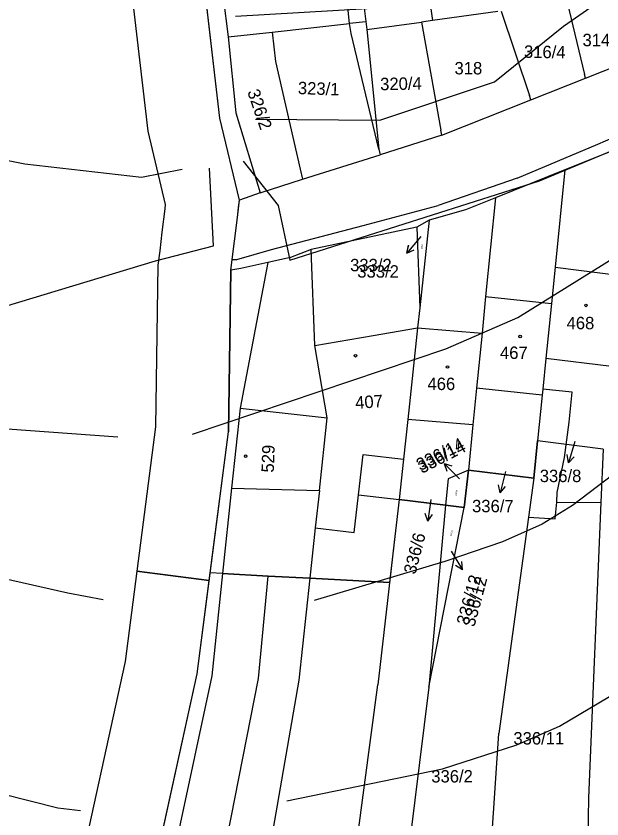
# Model space of a CAD drawing. Extents: x -555860 to -552701, y -1187050 to -1182291.
# Drawn here: x -555043.2 to -554963, y -1184615.5 to -1184505.6 of the extents above; entities that cross this region are included whole.
import ezdxf

# ---------------------------------------------------------------- set-up
doc = ezdxf.new("R2010")
doc.units = 0
for name, color, linetype in [('CYKLISTI_stav', 7, 'Continuous'), ('LEG_2b', 7, 'Continuous'), ('Level 16', 7, 'Continuous'), ('Level 25', 7, 'Continuous'), ('Level 28', 7, 'Continuous'), ('Level 30', 7, 'Continuous'), ('Level 32', 7, 'Continuous'), ('Level 40', 7, 'Continuous'), ('Level 41', 7, 'Continuous'), ('navrh_BV', 7, 'Continuous'), ('Poz předměty', 7, 'Continuous'), ('stav_BV', 7, 'Continuous')]:
    doc.layers.add(name, color=color, linetype=linetype)

msp = doc.modelspace()

# ---------------------------------------------------------------- linework, layer by layer
at = {"layer": 'CYKLISTI_stav'}
for p, q in [((-554969.44, -1184539.99), (-554960.46, -1184541.13)), ((-554978.95, -1184544.03), (-554969.95, -1184545)), ((-554994.32, -1184549.36), (-554988.26, -1184548.32)), ((-554988.26, -1184548.32), (-554979.45, -1184549.05)), ((-555002.34, -1184550.72), (-554994.32, -1184549.36)), ((-554961.74, -1184553.61), (-554970.7, -1184552.52)), ((-554971.21, -1184557.54), (-554980.19, -1184556.55)), ((-554967.1, -1184557.12), (-554971.13, -1184556.72)), ((-554967.51, -1184561.22), (-554967.1, -1184557.12)), ((-555012.55, -1184559.33), (-555000.62, -1184560.61)), ((-554980.69, -1184561.58), (-554989.6, -1184560.84)), ((-554968.16, -1184566.04), (-554967.51, -1184561.22)), ((-554996.34, -1184571.18), (-554995.7, -1184565.66)), ((-554995.7, -1184565.66), (-554990.19, -1184566.29)), ((-554969.17, -1184570.84), (-554968.16, -1184566.04)), ((-555013.73, -1184570.27), (-555001.69, -1184570.56)), ((-554969.21, -1184572.16), (-554969.17, -1184570.84))]:
    msp.add_line(p, q, dxfattribs=at)
at = {"layer": 'Level 16'}
for p, q in [((-554987.82, -1184535.79), (-554989.74, -1184538.1)), ((-554989.74, -1184538.1), (-554989.48, -1184537.01)), ((-554989.74, -1184538.1), (-554988.71, -1184537.65)), ((-554966.76, -1184563.89), (-554967.61, -1184566.77)), ((-554967.61, -1184566.77), (-554967.81, -1184565.67)), ((-554967.61, -1184566.77), (-554966.85, -1184565.95)), ((-554982.51, -1184568.99), (-554984.64, -1184566.87)), ((-554984.64, -1184566.87), (-554983.57, -1184567.22)), ((-554984.64, -1184566.87), (-554984.28, -1184567.93)), ((-554976.23, -1184567.98), (-554976.96, -1184570.89)), ((-554976.96, -1184570.89), (-554977.2, -1184569.8)), ((-554976.96, -1184570.89), (-554976.23, -1184570.04)), ((-554986.44, -1184571.81), (-554986.87, -1184574.78)), ((-554986.87, -1184574.78), (-554987.22, -1184573.72)), ((-554986.87, -1184574.78), (-554986.23, -1184573.86)), ((-554983.68, -1184578.87), (-554982.12, -1184581.43)), ((-554982.12, -1184581.43), (-554982.21, -1184580.32)), ((-554982.12, -1184581.43), (-554983.07, -1184580.84))]:
    msp.add_line(p, q, dxfattribs=at)
at = {"layer": 'Level 25'}
for centre in [(-554965.23, -1184545.24), (-554974.24, -1184549.5), (-554996.76, -1184552.13), (-554984.16, -1184553.67), (-555011.78, -1184565.88)]:
    msp.add_circle(centre, 0.175, dxfattribs=at)
at = {"layer": 'Level 28'}
msp.add_lwpolyline([(-555037.85, -1184932.48), (-555034.44, -1184853.76), (-555033.83, -1184842.95), (-555035.24, -1184786.57), (-555039.16, -1184755.62), (-555043.11, -1184724.5), (-555038.96, -1184692.59), (-555032.26, -1184659), (-555018.42, -1184595.69), (-555014.13, -1184562.57), (-555013.8, -1184540.42), (-555013.62, -1184538.98), (-555013.31, -1184536.45), (-555012.91, -1184533.21), (-555012.62, -1184530.82), (-555015.32, -1184519.62), (-555021.51, -1184466.21)], dxfattribs=at)
at = {"layer": 'Level 30'}
for points in [[(-555007.78, -1183765.47), (-554998.93, -1183792.49), (-554986.34, -1183876.41), (-554980.67, -1183945.79), (-554979.72, -1183950.97), (-554980.66, -1183959.19), (-554981.87, -1183991.03), (-554984.93, -1184027.79), (-554988.66, -1184067.3), (-554988.75, -1184068.33), (-554991.71, -1184090.98), (-555007.4, -1184187.72), (-555011.9, -1184214.39), (-555020.08, -1184271.46), (-555027.17, -1184316.35), (-555032.93, -1184359.64), (-555034.34, -1184409.25), (-555031.48, -1184467.03), (-555025.18, -1184521.37)], [(-555016.76, -1184582.9), (-555014.13, -1184562.57), (-555013.8, -1184540.42), (-555013.62, -1184538.98), (-555013.31, -1184536.45), (-555012.91, -1184533.21), (-555012.62, -1184530.82), (-555015.32, -1184519.62), (-555021.51, -1184466.21)], [(-555025.18, -1184521.37), (-555022.77, -1184531.41), (-555022.84, -1184532), (-555023.23, -1184535.23), (-555023.54, -1184537.75), (-555023.79, -1184539.72), (-555024.12, -1184561.85), (-555026.68, -1184581.62)], [(-555026.68, -1184581.62), (-555028.28, -1184593.98), (-555042.05, -1184656.95), (-555048.83, -1184690.97), (-555053.19, -1184724.49)], [(-555026.68, -1184581.62), (-555016.76, -1184582.9)], [(-555016.76, -1184582.9), (-555026.68, -1184581.62)], [(-555037.85, -1184932.48), (-555034.44, -1184853.76), (-555033.83, -1184842.95), (-555035.24, -1184786.57), (-555039.16, -1184755.62), (-555043.11, -1184724.5), (-555038.96, -1184692.59), (-555032.26, -1184659), (-555018.42, -1184595.69), (-555016.76, -1184582.9)]]:
    msp.add_lwpolyline(points, dxfattribs=at)
at = {"layer": 'Level 32'}
msp.add_lwpolyline([(-554962.89, -1184564.91), (-554971.84, -1184563.76), (-554972.38, -1184568.9), (-554981.31, -1184567.79), (-554981.88, -1184572.89), (-554984.43, -1184572.58), (-554990.79, -1184571.82), (-554991.37, -1184576.88), (-554992.1, -1184583.16), (-555002.99, -1184582.59), (-555008.69, -1184582.29), (-555014.95, -1184581.95), (-555016.63, -1184581.86), (-555014.13, -1184562.57), (-555013.8, -1184540.42), (-555013.31, -1184536.45), (-555012.91, -1184533.21), (-555012.62, -1184530.82), (-555015.32, -1184519.62), (-555021.51, -1184466.21)], dxfattribs=at)
at = {"layer": 'Level 40'}
for points in [[(-555010.42, -1184519.74), (-554993.43, -1184519.9), (-554977.73, -1184514.65), (-554968.32, -1184507), (-554954.09, -1184497.07)], [(-555076.61, -1184518.44), (-555074.86, -1184518.82), (-555066.28, -1184520.97), (-555042, -1184525.88), (-555026.01, -1184527.7), (-555020.46, -1184526.59)]]:
    msp.add_lwpolyline(points, dxfattribs=at)
at = {"layer": 'Level 41'}
for points in [[(-554879.15, -1184498.78), (-554897.45, -1184506.83), (-554914.78, -1184517.64), (-554921.85, -1184523.88), (-554934.75, -1184538.72), (-554950.14, -1184558.13), (-554960.4, -1184567.56), (-554967.06, -1184572.65), (-554971.22, -1184575.19), (-554976.63, -1184577.6), (-554984.53, -1184580.32), (-555002.4, -1184585.65)], [(-555019.04, -1184562.85), (-554984.38, -1184551.2), (-554974.55, -1184546.9), (-554940.44, -1184525.68), (-554932.46, -1184519.98), (-554925.75, -1184515.95), (-554912.06, -1184506.55), (-554902.72, -1184500.83)], [(-555006.16, -1184613.04), (-554984.84, -1184608.67), (-554974.68, -1184605.41), (-554968.87, -1184602.84), (-554960.79, -1184598.06), (-554953.05, -1184592.24), (-554944.59, -1184583.78), (-554940.57, -1184578.24), (-554928.37, -1184555.22), (-554917.83, -1184537.75), (-554909.24, -1184528.18), (-554898.01, -1184519.86), (-554867.36, -1184502.39)], [(-555013.18, -1184505.66), (-554995.15, -1184504.59)], [(-555012.11, -1184525.48), (-555007.32, -1184531.57), (-555005.72, -1184539.07), (-554971.58, -1184528.2), (-554945.57, -1184517.32), (-554947.44, -1184509.82), (-554944.7, -1184508.08)], [(-555113.29, -1184544.64), (-555065.92, -1184546.68), (-555044.77, -1184545.39), (-555024.12, -1184539.14), (-555016.16, -1184537.07), (-555016.71, -1184526.46)], [(-555191.61, -1184551.03), (-555159.1, -1184554.25), (-555135.02, -1184557.05), (-555089.35, -1184560.21), (-555053.86, -1184561.46), (-555029.27, -1184563.23)], [(-555267.99, -1184562.42), (-555234.05, -1184566.23), (-555204.74, -1184563.14), (-555164.55, -1184563.86), (-555134.87, -1184567.26), (-555117.64, -1184569.78), (-555101.18, -1184571.49), (-555082.7, -1184574.07), (-555036.11, -1184584.61), (-555031.27, -1184585.48)], [(-555370, -1184581.67), (-555369.01, -1184585.51), (-555364.16, -1184588.19), (-555348.07, -1184589.25), (-555306.49, -1184588.63), (-555284.31, -1184585.03), (-555273.21, -1184583.64), (-555253.8, -1184580.87), (-555194.54, -1184577.27), (-555152.79, -1184578.75), (-555131.51, -1184581.7), (-555109.32, -1184586.83), (-555093.79, -1184592.38), (-555064.95, -1184605.13), (-555052.47, -1184609.85), (-555045.24, -1184612.08), (-555037.49, -1184614.01), (-555034.37, -1184614.4)]]:
    msp.add_lwpolyline(points, dxfattribs=at)
at = {"layer": 'navrh_BV'}
for p, q in [((-555015.32, -1184519.62), (-555021.51, -1184466.21)), ((-554997.59, -1184506.66), (-555000.5, -1184477.72)), ((-555017.69, -1184479.59), (-555014.19, -1184508.49)), ((-554987.96, -1184493.37), (-554986.23, -1184506.25)), ((-554996.87, -1184494.57), (-554995.19, -1184507.48)), ((-554967.79, -1184503.74), (-554965.42, -1184513.65)), ((-554977.27, -1184505.03), (-554986.23, -1184506.25)), ((-554976.81, -1184504.97), (-554972.96, -1184516.52)), ((-555008.16, -1184507.82), (-554997.59, -1184506.66)), ((-554997.36, -1184508.03), (-554997.59, -1184506.66)), ((-554995.19, -1184507.48), (-554987.74, -1184506.46)), ((-554986.23, -1184506.25), (-554987.74, -1184506.46)), ((-554987.74, -1184506.46), (-554985.06, -1184521.25)), ((-555014.19, -1184508.49), (-555008.16, -1184507.82)), ((-555008.16, -1184507.82), (-555007.7, -1184511.87)), ((-554995.19, -1184507.48), (-554993.57, -1184523.85)), ((-555014.19, -1184508.49), (-555013.14, -1184518.86)), ((-554993.57, -1184523.85), (-554997.36, -1184508.03)), ((-554965.3, -1184514.13), (-554957.57, -1184511.06)), ((-555007.7, -1184511.87), (-555004.31, -1184526.59)), ((-554972.77, -1184517.09), (-554965.3, -1184514.13)), ((-554965.3, -1184514.13), (-554965.42, -1184513.65)), ((-554972.77, -1184517.09), (-554972.96, -1184516.52)), ((-554984.93, -1184521.92), (-554972.77, -1184517.09)), ((-554963.59, -1184523.17), (-554950.03, -1184517.28)), ((-555013.14, -1184518.86), (-555009.81, -1184529.83)), ((-555012.62, -1184530.82), (-555015.32, -1184519.62)), ((-554984.93, -1184521.92), (-554993.39, -1184524.61)), ((-554984.93, -1184521.92), (-554985.06, -1184521.25)), ((-554974.66, -1184527.82), (-554963.59, -1184523.17)), ((-554958.6, -1184522.89), (-554968.1, -1184526.69)), ((-554993.57, -1184523.85), (-554993.39, -1184524.61)), ((-555003.99, -1184527.98), (-554993.39, -1184524.61)), ((-555004.31, -1184526.59), (-555003.99, -1184527.98)), ((-554968.1, -1184526.69), (-554977.6, -1184530.5)), ((-554968.1, -1184526.69), (-554969.44, -1184539.99)), ((-555009.81, -1184529.83), (-555003.99, -1184527.98)), ((-554974.66, -1184527.82), (-554985.45, -1184531.57)), ((-555009.81, -1184529.83), (-555012.62, -1184530.82)), ((-555012.75, -1184531.85), (-555012.62, -1184530.82)), ((-554977.6, -1184530.5), (-554981.7, -1184532.14)), ((-554977.6, -1184530.5), (-554978.95, -1184544.03)), ((-555012.91, -1184533.21), (-555012.75, -1184531.85)), ((-554995.69, -1184534.32), (-554985.45, -1184531.57)), ((-554981.7, -1184532.14), (-554986.66, -1184533.56)), ((-555013.31, -1184536.45), (-555012.91, -1184533.21)), ((-555008.26, -1184537.59), (-554995.69, -1184534.32)), ((-554986.66, -1184533.56), (-554988.37, -1184534.54)), ((-554986.66, -1184533.56), (-554987.96, -1184545.56)), ((-554988.37, -1184534.54), (-555002.84, -1184537.61)), ((-554988.37, -1184534.54), (-554987.96, -1184545.56)), ((-555013.62, -1184538.98), (-555013.31, -1184536.45)), ((-555013, -1184538.94), (-555008.26, -1184537.59)), ((-555002.84, -1184537.61), (-555005.64, -1184538.67)), ((-555002.34, -1184550.72), (-555002.84, -1184537.61)), ((-555005.64, -1184538.67), (-555008.74, -1184539.35)), ((-555013.8, -1184540.42), (-555013.66, -1184539.31)), ((-555013.66, -1184539.31), (-555013.62, -1184538.98)), ((-555013.62, -1184538.98), (-555013, -1184538.94)), ((-555008.74, -1184539.35), (-555012.55, -1184559.33)), ((-555008.74, -1184539.35), (-555012.42, -1184540.17)), ((-555013.8, -1184540.42), (-555014.13, -1184562.57)), ((-555012.42, -1184540.17), (-555013.8, -1184540.42)), ((-554969.44, -1184539.99), (-554969.95, -1184545)), ((-554978.95, -1184544.03), (-554979.45, -1184549.05)), ((-554969.95, -1184545), (-554970.7, -1184552.52)), ((-554987.96, -1184545.56), (-554988.26, -1184548.32)), ((-554988.26, -1184548.32), (-554989.37, -1184558.7)), ((-554979.45, -1184549.05), (-554980.19, -1184556.55)), ((-555000.62, -1184560.61), (-555002.34, -1184550.72)), ((-554970.7, -1184552.52), (-554971.13, -1184556.72)), ((-554980.19, -1184556.55), (-554980.69, -1184561.58)), ((-554971.13, -1184556.72), (-554971.21, -1184557.54)), ((-554971.21, -1184557.54), (-554971.84, -1184563.76)), ((-555012.55, -1184559.33), (-555013.73, -1184570.27)), ((-554989.37, -1184558.7), (-554989.6, -1184560.84)), ((-555001.69, -1184570.56), (-555000.62, -1184560.61)), ((-554989.6, -1184560.84), (-554990.19, -1184566.29)), ((-554980.69, -1184561.58), (-554981.31, -1184567.79)), ((-555018.42, -1184595.69), (-555014.13, -1184562.57)), ((-554972.38, -1184568.9), (-554971.84, -1184563.76)), ((-554962.89, -1184564.91), (-554963.2, -1184572.24)), ((-554990.19, -1184566.29), (-554990.79, -1184571.82)), ((-554981.31, -1184567.79), (-554984.1, -1184568.97)), ((-554981.88, -1184572.89), (-554981.31, -1184567.79)), ((-554981.31, -1184567.79), (-554972.38, -1184568.9)), ((-554984.1, -1184568.97), (-554984.43, -1184572.58)), ((-554972.38, -1184568.9), (-554973.11, -1184574.25)), ((-555013.73, -1184570.27), (-555014.95, -1184581.95)), ((-555001.69, -1184570.56), (-555002.25, -1184575.71)), ((-554996.94, -1184576.35), (-554996.34, -1184571.18)), ((-554996.34, -1184571.18), (-554990.79, -1184571.82)), ((-554990.79, -1184571.82), (-554991.37, -1184576.88)), ((-554990.79, -1184571.82), (-554984.43, -1184572.58)), ((-554984.43, -1184572.58), (-554986.73, -1184597.51)), ((-554984.43, -1184572.58), (-554981.88, -1184572.89)), ((-554969.43, -1184574.44), (-554969.21, -1184572.16)), ((-554969.21, -1184572.16), (-554963.2, -1184572.24)), ((-554963.2, -1184572.24), (-554964.89, -1184612.65)), ((-554986.73, -1184597.51), (-554981.88, -1184572.89)), ((-554973.11, -1184574.25), (-554977.15, -1184603.83)), ((-554973.11, -1184574.25), (-554969.43, -1184574.44)), ((-555002.25, -1184575.71), (-555002.99, -1184582.59)), ((-555002.25, -1184575.71), (-554996.94, -1184576.35)), ((-554991.37, -1184576.88), (-554993.72, -1184597.17)), ((-555014.95, -1184581.95), (-555016.41, -1184595.94)), ((-555014.95, -1184581.95), (-555008.69, -1184582.29)), ((-555010.03, -1184596.31), (-555008.69, -1184582.29)), ((-555008.69, -1184582.29), (-555002.99, -1184582.59)), ((-555002.99, -1184582.59), (-555004.49, -1184596.54)), ((-555032.26, -1184659), (-555018.42, -1184595.69)), ((-555016.41, -1184595.94), (-555030.02, -1184659.42)), ((-555022.54, -1184660), (-555010.03, -1184596.31)), ((-555004.49, -1184596.54), (-555019.64, -1184683.15)), ((-555005.15, -1184683.97), (-554993.72, -1184597.17)), ((-554986.73, -1184597.51), (-554993.54, -1184653.05)), ((-554980.48, -1184654.49), (-554977.15, -1184603.83)), ((-554964.89, -1184612.65), (-554965.36, -1184645.09))]:
    msp.add_line(p, q, dxfattribs=at)
at = {"layer": 'Poz předměty'}
for points in [[(-554995.33, -1184506.41), (-554997.59, -1184506.66)], [(-555014.95, -1184581.95), (-555016.63, -1184581.86)], [(-555002.99, -1184582.59), (-554992.1, -1184583.16)]]:
    msp.add_lwpolyline(points, dxfattribs=at)
at = {"layer": 'stav_BV'}
for p, q in [((-554987.82, -1184535.79), (-554989.75, -1184538.09)), ((-554989.75, -1184538.09), (-554989.49, -1184537)), ((-554989.75, -1184538.09), (-554988.72, -1184537.64)), ((-554982.51, -1184568.99), (-554984.63, -1184566.87)), ((-554984.63, -1184566.87), (-554983.57, -1184567.22)), ((-554984.63, -1184566.87), (-554984.28, -1184567.93)), ((-554983.68, -1184578.87), (-554982.13, -1184581.44)), ((-554982.13, -1184581.44), (-554982.22, -1184580.33)), ((-554982.13, -1184581.44), (-554983.08, -1184580.84))]:
    msp.add_line(p, q, dxfattribs=at)

# ---------------------------------------------------------------- texts
at = {"layer": 'LEG_2b'}
for s, p in [('314/3', (-554965.7, -1184509.76)), ('318', (-554983.21, -1184513.62)), ('333/2', (-554996.51, -1184541.44)), ('468', (-554967.88, -1184548.51)), ('467', (-554976.99, -1184552.57)), ('466', (-554986.91, -1184556.83)), ('336/11', (-554975.16, -1184605.35)), ('336/2', (-554986.39, -1184610.55))]:
    msp.add_text(s, height=1.7, dxfattribs=at).set_placement(p)
for s, height, rotation, p in [('316/4', 1.7, 359, (-554973.72, -1184511.34)), ('320/4', 1.7, 1, (-554993.37, -1184515.79)), ('326/2', 1.7, 289, (-555011.58, -1184515.98)), ('323/1', 1.7, 358, (-555004.66, -1184516.31)), ('333/2', 0.2, 90, (-554987.58, -1184537.57)), ('407', 1.7, 4, (-554996.74, -1184559.42)), ('336/14', 1.7, 27, (-554987.67, -1184568.31)), ('529', 1.7, 88, (-555007.93, -1184568.15)), ('336/14', 0.2, 83, (-554982.92, -1184571.34)), ('336/12', 0.2, 78, (-554983.63, -1184576.84)), ('336/12', 1.7, 75, (-554980.5, -1184589.34))]:
    msp.add_text(s, height=height, rotation=rotation, dxfattribs=at).set_placement(p)
at = {"layer": 'Level 16'}
for s, p in [('333/2', (-554997.49, -1184540.57)), ('336/8', (-554971.55, -1184569.43)), ('336/7', (-554980.81, -1184573.56))]:
    msp.add_text(s, height=1.7, dxfattribs=at).set_placement(p)
for s, rotation, p in [('336/14', 27, (-554987.9, -1184567.94)), ('336/6', 75.6, (-554988.56, -1184582.14)), ('336/12', 74.7, (-554981.34, -1184589.13))]:
    msp.add_text(s, height=1.7, rotation=rotation, dxfattribs=at).set_placement(p)

doc.saveas('drawing.dxf')
